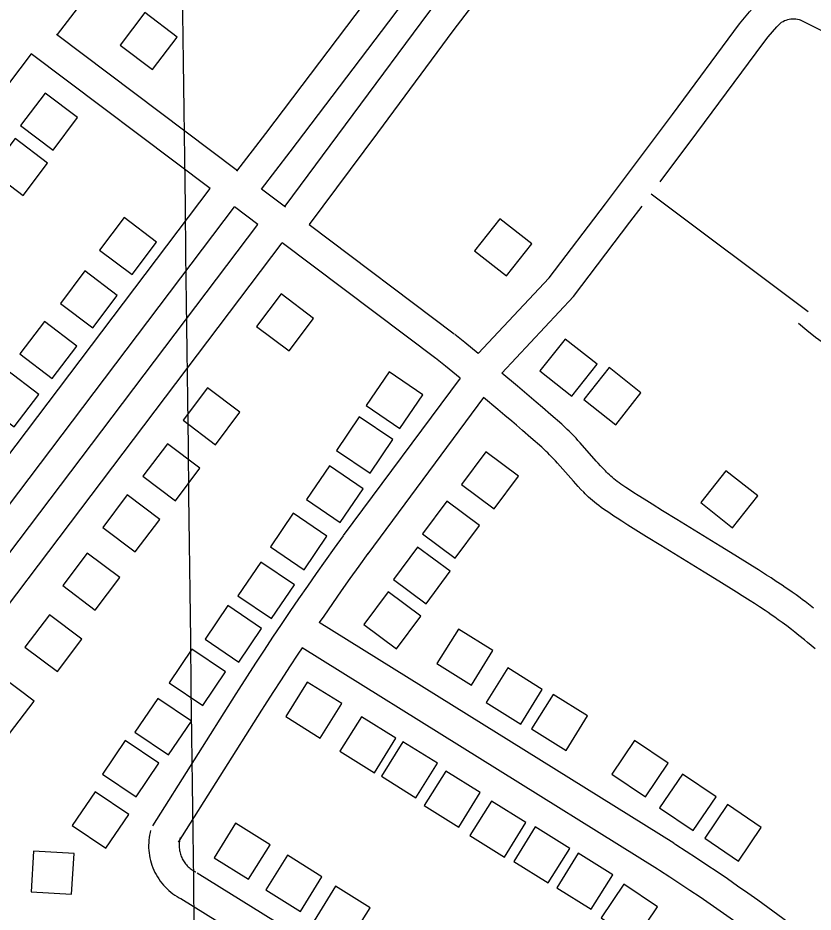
# Model space of a CAD drawing. Extents: x 3704301 to 3742427, y 506229 to 532009.
# Drawn here: x 3729338 to 3730121, y 526453 to 527332 of the extents above; entities that cross this region are included whole.
import ezdxf

# ---------------------------------------------------------------- set-up
doc = ezdxf.new("R2010")
doc.units = 0
for name, color, linetype in [('V-BLDG-OTLN', 7, 'Continuous'), ('V-GRID-MAJR', 7, 'Continuous'), ('V-ROAD-CNTR', 7, 'Continuous')]:
    doc.layers.add(name, color=color, linetype=linetype)

msp = doc.modelspace()

# ---------------------------------------------------------------- linework, layer by layer
at = {"layer": 'V-BLDG-OTLN'}
for points in [[(3729470.9960000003, 527281.524), (3729495.1240000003, 527313.428), (3729463.221, 527337.556), (3729439.093, 527305.653)], [(3729365.215, 527258.496), (3729341.089, 527226.59), (3729372.995, 527202.465), (3729397.12, 527234.371)], [(3729335.761, 527213.805), (3729311.6350000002, 527181.899), (3729343.541, 527157.774), (3729367.666, 527189.68)], [(3729450.702, 527079.971), (3729474.83, 527111.875), (3729442.927, 527136.003), (3729418.799, 527104.1)], [(3729787.723, 527103.484), (3729819.125, 527078.706), (3729843.903, 527110.108), (3729812.501, 527134.885)], [(3729412.123, 527027.549), (3729436.251, 527059.453), (3729404.348, 527083.581), (3729380.22, 527051.678)], [(3729597.421, 527060.997), (3729573.295, 527029.091), (3729605.201, 527004.966), (3729629.326, 527036.872)], [(3729372.33, 526977.821), (3729396.458, 527009.725), (3729364.555, 527033.853), (3729340.427, 527001.95)], [(3729851.972, 526985.255), (3729883.3740000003, 526960.477), (3729908.1520000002, 526991.879), (3729876.75, 527016.656)], [(3729895.142, 526957.135), (3729926.544, 526932.357), (3729951.322, 526963.759), (3729919.92, 526988.536)], [(3729334.93, 526930.205), (3729359.058, 526962.109), (3729327.1550000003, 526986.237), (3729303.0270000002, 526954.334)], [(3729714.272, 526928.779), (3729736.718, 526961.887), (3729703.611, 526984.334), (3729681.164, 526951.226)], [(3729524.997, 526968.697), (3729500.8710000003, 526936.791), (3729532.7770000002, 526912.666), (3729556.9020000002, 526944.572)], [(3729684.909, 526884.715), (3729707.355, 526917.823), (3729674.248, 526940.27), (3729651.801, 526907.162)], [(3729485.593, 526913.635), (3729461.467, 526881.729), (3729493.373, 526857.604), (3729517.498, 526889.51)], [(3729798.764, 526905.628), (3729774.918, 526873.512), (3729807.034, 526849.667), (3729830.879, 526881.783)], [(3729655.505, 526836.379), (3729677.951, 526869.487), (3729644.844, 526891.934), (3729622.397, 526858.826)], [(3730010.076, 526855.787), (3730041.478, 526831.009), (3730066.256, 526862.411), (3730034.8540000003, 526887.188)], [(3729446.0640000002, 526863.312), (3729421.938, 526831.406), (3729453.844, 526807.281), (3729477.969, 526839.187)], [(3729760.241, 526857.177), (3729736.395, 526825.061), (3729768.511, 526801.216), (3729792.356, 526833.332)], [(3729619.978, 526789.787), (3729642.424, 526822.895), (3729609.3170000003, 526845.3420000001), (3729586.87, 526812.234)], [(3729731.642, 526812.149), (3729707.796, 526780.033), (3729739.912, 526756.188), (3729763.757, 526788.304)], [(3729406.715, 526806.142), (3729382.589, 526774.236), (3729414.495, 526750.111), (3729438.62, 526782.017)], [(3729587.946, 526741.723), (3729610.392, 526774.831), (3729577.285, 526797.278), (3729554.838, 526764.17)], [(3729702.72, 526767.927), (3729678.8740000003, 526735.811), (3729710.99, 526711.966), (3729734.835, 526744.082)], [(3729555.775, 526698.939), (3729578.221, 526732.047), (3729545.114, 526754.4940000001), (3729522.667, 526721.386)], [(3729369.562, 526745.604), (3729345.436, 526713.698), (3729377.342, 526689.573), (3729401.467, 526721.479)], [(3729750.673, 526697.49), (3729784.633, 526676.354), (3729805.769, 526710.314), (3729771.809, 526731.45)], [(3729520.253, 526656.29), (3729542.699, 526689.398), (3729509.592, 526711.845), (3729487.145, 526678.737)], [(3729799.117, 526659.229), (3729833.077, 526638.093), (3729854.213, 526672.053), (3729820.253, 526693.189)], [(3729322.4020000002, 526684.803), (3729298.276, 526652.897), (3729330.182, 526628.772), (3729354.307, 526660.678)], [(3729657.023, 526658.2440000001), (3729623.063, 526679.38), (3729601.927, 526645.42), (3729635.887, 526624.284)], [(3729486.705, 526607.66), (3729509.151, 526640.768), (3729476.044, 526663.215), (3729453.597, 526630.107)], [(3729843.812, 526633.257), (3729877.772, 526612.121), (3729898.9080000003, 526646.081), (3729864.948, 526667.2170000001)], [(3729710.367, 526624.0650000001), (3729676.407, 526645.201), (3729655.271, 526611.241), (3729689.231, 526590.105)], [(3729454.741, 526566.453), (3729477.187, 526599.561), (3729444.08, 526622.008), (3729421.633, 526588.9)], [(3729751.0700000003, 526599.5700000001), (3729717.11, 526620.706), (3729695.974, 526586.746), (3729729.934, 526565.61)], [(3729922.648, 526588.802), (3729955.748, 526566.344), (3729978.207, 526599.444), (3729945.1070000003, 526621.902)], [(3729793.217, 526570.754), (3729759.257, 526591.89), (3729738.1210000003, 526557.93), (3729772.0810000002, 526536.794)], [(3729969.637, 526555.774), (3730002.737, 526533.316), (3730025.196, 526566.416), (3729992.096, 526588.8740000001)], [(3729424.991, 526515.89), (3729447.437, 526548.998), (3729414.33, 526571.4450000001), (3729391.883, 526538.337)], [(3729838.217, 526541.265), (3729804.257, 526562.401), (3729783.1210000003, 526528.441), (3729817.0810000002, 526507.305)], [(3730014.102, 526525.761), (3730047.202, 526503.303), (3730069.661, 526536.403), (3730036.561, 526558.861)], [(3729531.443, 526506.492), (3729565.427, 526485.394), (3729586.525, 526519.378), (3729552.541, 526540.475)], [(3729881.223, 526515.852), (3729847.2630000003, 526536.988), (3729826.127, 526503.028), (3729860.0870000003, 526481.892)], [(3729391.3510000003, 526470.758), (3729393.691, 526510.6900000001), (3729353.759, 526513.029), (3729351.42, 526473.098)], [(3729582.48, 526474.9990000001), (3729616.464, 526453.901), (3729637.562, 526487.885), (3729603.578, 526508.982)], [(3729923.518, 526489.948), (3729889.558, 526511.084), (3729868.4220000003, 526477.1240000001), (3729902.382, 526455.988)], [(3729629.829, 526444.564), (3729663.813, 526423.466), (3729684.911, 526457.45), (3729650.927, 526478.547)], [(3729967.583, 526458.255), (3729934.457, 526480.675), (3729912.037, 526447.549), (3729945.162, 526425.129)]]:
    msp.add_lwpolyline(points, close=True, dxfattribs=at)
at = {"layer": 'V-GRID-MAJR'}
msp.add_spline([(3729691.644, 511904.24700000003), (3729616.752, 517961.659), (3729541.821, 524022.155), (3729466.8910000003, 530082.665), (3729466.853, 530085.735)], degree=3, dxfattribs=at)
at = {"layer": 'V-ROAD-CNTR'}
msp.add_line((3730115.911, 527043.3470000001), (3729961.235458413, 527159.233946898), dxfattribs=at)
for points in [[(3729377.3316141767, 527316.111196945), (3729434.013962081, 527390.0093752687), (3729532.0284623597, 527519.8411533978), (3729626.1128760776, 527643.9452908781), (3729693.8420465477, 527735.8524170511), (3729711.650601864, 527761.765526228)], [(3729553.8889742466, 527181.7464329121), (3729582.394203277, 527218.7855142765), (3729679.338515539, 527346.7410099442), (3729755.304990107, 527446.8462708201), (3729829.8006445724, 527545.0606715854), (3729906.362032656, 527647.6006940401), (3729929.2249959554, 527676.5941110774)], [(3729577.9766349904, 527163.8565401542), (3729606.2377967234, 527200.5784857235), (3729703.2434844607, 527328.6149900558), (3729779.205009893, 527428.7137291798), (3729853.771355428, 527527.0213284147), (3729930.163967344, 527629.3353059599), (3729958.145565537, 527664.8198638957)], [(3729601.33293934, 527147.1443849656), (3729668.3539843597, 527237.3856262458), (3729742.7489043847, 527337.8311781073), (3729845.8856218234, 527472.9381073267), (3729928.589521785, 527583.0909481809), (3729983.565990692, 527654.5185072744)], [(3729625.417210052, 527129.2572973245), (3729692.4500156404, 527219.5143737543), (3729766.7270956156, 527319.8008218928), (3729869.8043781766, 527454.8298926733), (3729952.472478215, 527564.9350518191), (3730012.6863245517, 527643.1672146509)], [(3729861.014884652, 527076.8070571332), (3729916.5966977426, 527149.7022867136), (3729937.228807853, 527177.2250763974), (3729982.3547585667, 527237.4249936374), (3730048.3822666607, 527326.4924541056), (3730053.0780047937, 527332.5521569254), (3730058.092595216, 527338.5227313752), (3730063.3359284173, 527344.2937499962), (3730069.5487619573, 527350.6147396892), (3730073.391866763, 527353.3210320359), (3730076.760876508, 527355.3277408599), (3730080.260499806, 527357.0648624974), (3730083.8804460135, 527358.5351132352), (3730087.6100972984, 527359.727471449), (3730091.413596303, 527360.6314547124), (3730095.279401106, 527361.2468219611), (3730099.1761430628, 527361.5642611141), (3730103.087350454, 527361.588238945), (3730106.9897281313, 527361.313026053), (3730110.8608465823, 527360.7444907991), (3730114.6813254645, 527359.8812095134), (3730119.077422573, 527358.5292022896), (3730151.664873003, 527342.1649324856)], [(3729970.304085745, 527171.3318773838), (3730006.4072414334, 527219.4950063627), (3730072.2917333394, 527308.3695458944), (3730076.4299952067, 527313.7098430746), (3730080.6894047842, 527318.7812686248), (3730085.1440715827, 527323.6842500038), (3730089.041238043, 527327.6492603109), (3730089.728133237, 527328.1329679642), (3730091.1271234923, 527328.96625914), (3730092.5915001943, 527329.6931375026), (3730094.107553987, 527330.3088867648), (3730095.6579027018, 527330.8045285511), (3730097.2484036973, 527331.1825452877), (3730098.8605988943, 527331.4391780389), (3730100.4878569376, 527331.571738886), (3730102.122649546, 527331.581761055), (3730103.750271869, 527331.466973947), (3730105.367153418, 527331.2295092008), (3730106.954674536, 527330.8707904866), (3730107.858577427, 527330.5927977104), (3730138.095126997, 527315.4090675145)], [(3729554.382768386, 527181.9829313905), (3729376.3512105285, 527315.9478527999)], [(3729351.5042579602, 527297.100379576), (3728851.757257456, 526636.185701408)], [(3729527.5149059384, 527164.6556444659), (3729351.5042579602, 527297.0993795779)], [(3729027.9199051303, 526504.081965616), (3729527.51390594, 527164.6556444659)], [(3729601.6304298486, 527146.4290166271), (3729578.094090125, 527164.1401405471)], [(3729051.9218571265, 526486.0830016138), (3729551.484857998, 527146.617680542)], [(3729574.3748122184, 527129.394714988), (3729551.485857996, 527146.617680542)], [(3729884.871115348, 527058.6169428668), (3729940.5273022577, 527131.6097132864), (3729952.3737064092, 527147.4125608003)], [(3729074.285812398, 526468.166037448), (3729574.37381222, 527129.394714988)], [(3729767.7584254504, 527021.421930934), (3729625.063523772, 527128.7960322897)], [(3729097.5137659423, 526449.1460754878), (3729598.345764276, 527111.3567510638)], [(3729749.720461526, 526997.449978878), (3729598.345764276, 527111.3567510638)], [(3729861.014884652, 527076.8070571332), (3729791.3243783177, 527002.2749692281)], [(3729884.871115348, 527058.6169428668), (3729814.461332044, 526983.1120075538)], [(3730477.16560948, 526762.4589876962), (3730409.011801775, 526813.9419876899), (3730312.8132806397, 526890.075899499), (3730301.15313019, 526899.4432454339), (3730289.4825914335, 526908.5124602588), (3730277.663207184, 526917.394709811), (3730265.7045460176, 526926.086461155), (3730253.608872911, 526934.5841290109), (3730241.377463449, 526942.8836977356), (3730229.195208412, 526950.8697888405), (3730176.8100836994, 526981.9279428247), (3730167.6212991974, 526987.4824563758), (3730158.475026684, 526993.273242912), (3730149.447714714, 526999.2495910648), (3730140.54588002, 527005.4127164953), (3730131.7743011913, 527011.7582672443), (3730123.1339260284, 527018.2810144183), (3730114.6322718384, 527024.9833113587), (3730106.3879929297, 527031.7576800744)], [(3729791.3243783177, 527002.2749692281), (3729777.986404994, 527013.1649474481), (3729768.1694246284, 527021.100931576)], [(3729773.4214141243, 526978.163017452), (3729759.0704428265, 526989.880994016), (3729749.309462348, 526997.770978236)], [(3730121.064718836, 526752.1164695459), (3730117.774725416, 526754.6764644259), (3730112.8457352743, 526758.435456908), (3730110.32274032, 526760.3214531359), (3730107.7917453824, 526762.187449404), (3730103.849753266, 526765.041443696), (3730100.1277607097, 526767.6834384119), (3730096.625767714, 526770.1264335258), (3730093.3317743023, 526772.3894289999), (3730090.2207805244, 526774.4964247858), (3730084.423792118, 526778.357417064), (3730079.3188023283, 526781.695410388), (3730074.8318113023, 526784.585404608), (3730067.0138269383, 526789.546394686), (3730061.1218387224, 526793.2383873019), (3730043.5468738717, 526804.131365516), (3730029.330902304, 526812.8943479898), (3730008.01294494, 526825.960321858), (3729986.7249875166, 526839.030295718), (3729972.6850155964, 526847.6682784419), (3729962.2170365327, 526854.1472654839), (3729954.4440520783, 526859.0292557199), (3729948.6630636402, 526862.7212483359), (3729944.359072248, 526865.5112427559), (3729941.1650786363, 526867.60923856), (3729936.375088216, 526870.805232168), (3729931.6830976, 526874.0022257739), (3729929.7981013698, 526875.3382231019), (3729928.047104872, 526876.647220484), (3729926.371108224, 526877.96421785), (3729924.7601114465, 526879.2852152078), (3729923.2121145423, 526880.6062125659), (3729921.7221175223, 526881.9252099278), (3729920.289120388, 526883.23420731), (3729918.909123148, 526884.53420471), (3729917.5761258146, 526885.822202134), (3729916.31812833, 526887.068199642), (3729913.800133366, 526889.6391944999), (3729911.480138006, 526892.091189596), (3729909.3091423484, 526894.44918488), (3729907.29814637, 526896.6791804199), (3729891.5231779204, 526914.6461444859), (3729889.4011821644, 526916.991139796), (3729887.5431858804, 526919.0071357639), (3729885.866189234, 526920.7951321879), (3729882.9351950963, 526923.8341261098), (3729880.6521996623, 526926.1191215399), (3729878.8722032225, 526927.8481180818), (3729876.232208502, 526930.3241131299), (3729874.8252113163, 526931.5981105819), (3729873.4662140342, 526932.7991081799), (3729862.635235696, 526942.2460892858), (3729854.506251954, 526949.3150751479), (3729848.3752642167, 526954.6110645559), (3729843.746273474, 526958.5840566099), (3729836.776287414, 526964.50904476), (3729829.770301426, 526970.381033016), (3729814.461332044, 526983.1120075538)], [(3729773.4214141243, 526978.163017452), (3729658.519643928, 526823.4063269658)], [(3729796.550367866, 526958.9890558), (3729682.6055957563, 526805.5223627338)], [(3730122.800715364, 526711.982549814), (3730118.758723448, 526715.3695430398), (3730115.2167305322, 526718.307537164), (3730112.1257367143, 526720.8435320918), (3730106.6527476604, 526725.263523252), (3730102.5427558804, 526728.5165167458), (3730099.466762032, 526730.910511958), (3730094.7677714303, 526734.493504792), (3730092.440776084, 526736.233501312), (3730090.093780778, 526737.9634978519), (3730086.369788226, 526740.6594924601), (3730082.8617952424, 526743.1494874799), (3730079.549801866, 526745.460482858), (3730076.423808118, 526747.607478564), (3730073.49281398, 526749.5944745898), (3730067.901825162, 526753.317467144), (3730062.9868349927, 526756.5294607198), (3730058.669843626, 526759.3114551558), (3730051.013858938, 526764.1704454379), (3730045.255870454, 526767.776438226), (3730027.7729054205, 526778.6134165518), (3730013.6209337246, 526787.3363991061), (3729992.324976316, 526800.3883730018), (3729971.0170189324, 526813.4723468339), (3729956.931047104, 526822.1383295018), (3729946.3450682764, 526828.6893163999), (3729938.392084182, 526833.685306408), (3729932.4310961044, 526837.4912987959), (3729927.96310504, 526840.3872930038), (3729924.60311176, 526842.5952885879), (3729919.6031217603, 526845.9312819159), (3729914.5611318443, 526849.3662750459), (3729912.13813669, 526851.08427161), (3729909.799141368, 526852.8332681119), (3729907.5911457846, 526854.5662646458), (3729905.5061499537, 526856.277261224), (3729903.532153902, 526857.962257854), (3729901.6641576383, 526859.6152545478), (3729899.887161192, 526861.238251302), (3729898.201164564, 526862.826248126), (3729896.5961677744, 526864.3762450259), (3729895.042170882, 526865.916241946), (3729892.186176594, 526868.8332361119), (3729889.54818187, 526871.621230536), (3729887.1331867, 526874.245225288), (3729884.886191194, 526876.737220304), (3729869.129222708, 526894.6821844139), (3729867.247226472, 526896.7611802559), (3729865.5712298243, 526898.581176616), (3729864.12823271, 526900.1191735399), (3729861.525237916, 526902.8181681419), (3729859.58824179, 526904.757164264), (3729858.15824465, 526906.1461614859), (3729855.9042491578, 526908.2601572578), (3729854.825251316, 526909.2361553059), (3729853.672253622, 526910.2551532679), (3729842.9332751, 526919.6241345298), (3729834.85829125, 526926.6451204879), (3729828.801303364, 526931.877110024), (3729824.262312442, 526935.772102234), (3729817.426326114, 526941.583090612), (3729810.544339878, 526947.3510790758), (3729796.550367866, 526958.9890558)], [(3729658.40864415, 526823.2553272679), (3729649.5216619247, 526810.9683518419), (3729640.675679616, 526798.6023765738), (3729631.895697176, 526786.188401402), (3729623.1817146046, 526773.728426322), (3729614.5337319, 526761.2234513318), (3729605.9527490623, 526748.6734764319), (3729597.436766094, 526736.0775016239), (3729588.9877829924, 526723.436526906), (3729580.605799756, 526710.751552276), (3729572.2918163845, 526698.0205777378), (3729564.0448328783, 526685.248603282), (3729555.8728492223, 526672.441628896), (3729552.8448552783, 526667.660638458)], [(3729682.7165955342, 526805.673362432), (3729673.8756132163, 526793.450386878), (3729665.121630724, 526781.2124113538), (3729656.4336481, 526768.9304359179), (3729647.8116653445, 526756.600460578), (3729639.2536824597, 526744.225485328), (3729634.866691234, 526737.8084981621)], [(3729983.5569938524, 526520.79493219), (3729634.866691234, 526737.8084981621)], [(3729618.052724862, 526712.9365479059), (3729613.97373302, 526706.8325601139), (3729605.679749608, 526694.2795852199), (3729597.4517660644, 526681.682610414), (3729589.290782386, 526669.042635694), (3729581.190798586, 526656.3496610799), (3729578.1928045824, 526651.612670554)], [(3729967.705025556, 526495.32498313), (3729618.052724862, 526712.9365479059)], [(3729552.8388552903, 526667.6506384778), (3729470.855019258, 526537.9398978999)], [(3729578.1988045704, 526651.622670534), (3729496.2149685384, 526521.9119299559)], [(3729468.967023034, 526533.4979067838), (3729468.4440240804, 526531.3679110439), (3729467.950025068, 526528.903915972), (3729467.562025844, 526526.4169209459), (3729467.281026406, 526523.9179259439), (3729467.1070267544, 526521.412930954), (3729467.040026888, 526518.903935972), (3729467.0790268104, 526516.3909409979), (3729467.2270265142, 526513.8769460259), (3729467.4820260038, 526511.376951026), (3729467.8420252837, 526508.893955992), (3729468.3090243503, 526506.4199609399), (3729468.882023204, 526503.972965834), (3729469.5560218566, 526501.55497067), (3729470.336020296, 526499.161975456), (3729471.216018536, 526496.8079801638), (3729472.1960165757, 526494.492984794), (3729473.2730144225, 526492.223989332), (3729474.445012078, 526490.0039937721), (3729475.71400954, 526487.8299981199), (3729477.07400682, 526485.716002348), (3729478.521003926, 526483.663006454), (3729480.0560008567, 526481.671010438), (3729481.67399762, 526479.748014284), (3729483.3719942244, 526477.896017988), (3729485.1509906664, 526476.1160215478), (3729486.999986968, 526474.417024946), (3729488.9219831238, 526472.796028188), (3729490.911979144, 526471.2590312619), (3729492.9639750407, 526469.8100341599), (3729495.076970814, 526468.4490368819), (3729497.2459664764, 526467.1790394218), (3729499.372962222, 526466.053041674), (3729500.1049607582, 526465.6920423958)], [(3729498.1029647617, 526526.353921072), (3729497.7339655, 526524.845924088), (3729497.4919659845, 526523.6379265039), (3729497.301966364, 526522.4249289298), (3729497.164966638, 526521.201931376), (3729497.0789668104, 526519.9709338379), (3729497.045966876, 526518.7359363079), (3729497.064966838, 526517.5049387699), (3729497.136966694, 526516.2809412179), (3729497.261966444, 526515.0549436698), (3729497.439966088, 526513.82994612), (3729497.6669656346, 526512.6239485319), (3729497.947965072, 526511.4249509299), (3729498.279964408, 526510.23495331), (3729498.659963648, 526509.0679556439), (3729499.091962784, 526507.913957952), (3729499.5719618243, 526506.778960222), (3729500.100960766, 526505.6659624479), (3729500.676959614, 526504.5739646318), (3729501.295958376, 526503.5139667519), (3729501.9619570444, 526502.4779688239), (3729502.6729556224, 526501.4689708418), (3729503.4239541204, 526500.49497279), (3729504.2179525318, 526499.5519746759), (3729505.0499508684, 526498.643976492), (3729505.91894913, 526497.7739782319), (3729506.8279473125, 526496.9389799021), (3729507.767945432, 526496.145981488), (3729508.741943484, 526495.39498299), (3729509.7499414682, 526494.681984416), (3729510.784939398, 526494.01498575), (3729511.847937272, 526493.392986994), (3729513.030934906, 526492.766988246), (3729513.3809342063, 526492.5939885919)], [(3730181.210598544, 526374.9872238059), (3730171.9396170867, 526382.78520821), (3730162.578635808, 526390.553192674), (3730153.166654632, 526398.258177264), (3730143.7036735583, 526405.901161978), (3730134.1916925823, 526413.4801468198), (3730124.62771171, 526420.998131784), (3730115.014730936, 526428.4511168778), (3730105.3527502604, 526435.8401020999), (3730095.6407696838, 526443.1650874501), (3730085.881789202, 526450.426072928), (3730076.073808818, 526457.621058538), (3730066.219828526, 526464.7510442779), (3730056.31784833, 526471.81503015), (3730046.368868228, 526478.81501615), (3730036.374888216, 526485.747002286), (3730026.3349082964, 526492.61498855), (3730016.2479284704, 526499.413974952), (3730006.11794873, 526506.145961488), (3729995.94296908, 526512.8119481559), (3729985.740989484, 526519.3989349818), (3729983.7179935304, 526520.692932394)], [(3730161.9006371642, 526352.0292697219), (3730152.705655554, 526359.7632542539), (3730143.4986739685, 526367.4032389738), (3730134.240692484, 526374.982223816), (3730124.931711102, 526382.499208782), (3730115.573729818, 526389.956193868), (3730106.16774863, 526397.35017908), (3730096.710767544, 526404.681164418), (3730087.2067865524, 526411.9501498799), (3730077.6548056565, 526419.15513547), (3730068.055824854, 526426.296121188), (3730058.40784415, 526433.373107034), (3730048.7138635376, 526440.3870930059), (3730038.973883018, 526447.3370791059), (3730029.188902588, 526454.2210653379), (3730019.356922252, 526461.041051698), (3730009.4809420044, 526467.7950381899), (3729999.5599618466, 526474.484024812), (3729989.5959817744, 526481.1060115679), (3729979.587001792, 526487.661998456), (3729969.517021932, 526494.1629854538), (3729967.544025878, 526495.4269829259)], [(3729514.654931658, 526491.886990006), (3729897.5111659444, 526254.203465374)], [(3729498.8309633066, 526466.399040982), (3729881.6871975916, 526228.71551635)]]:
    msp.add_lwpolyline(points, dxfattribs=at)

doc.saveas('drawing.dxf')
